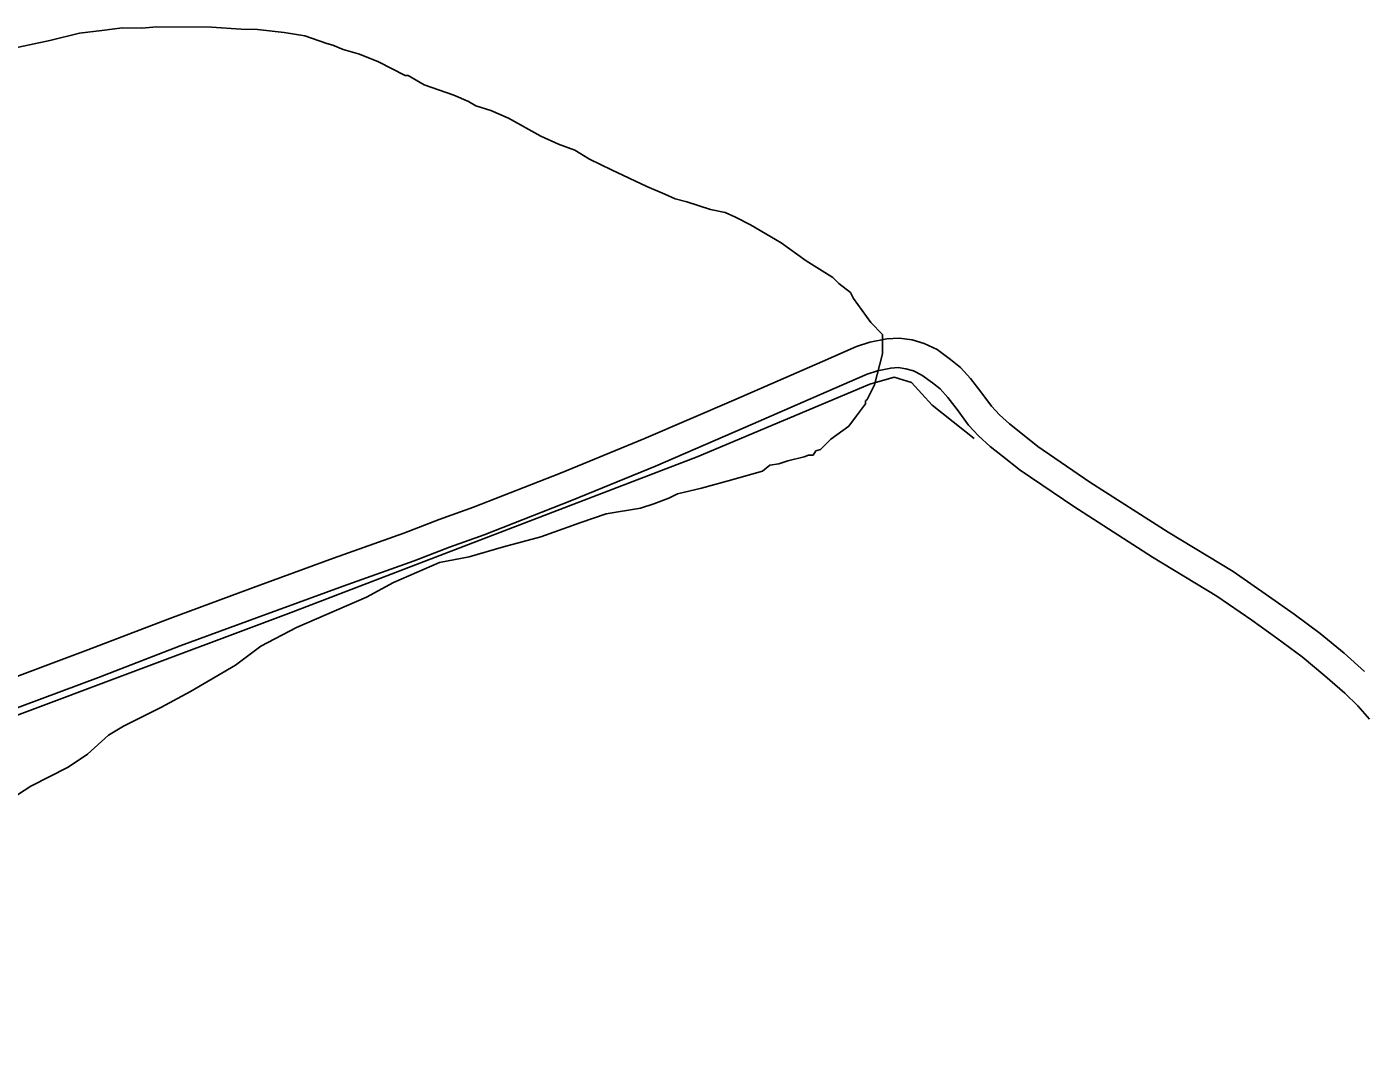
# Model space of a CAD drawing. Extents: x 3172297 to 3210190, y 958463 to 983887.
# Drawn here: x 3203046 to 3204405, y 967281 to 968323 of the extents above; entities that cross this region are included whole.
import ezdxf

# ---------------------------------------------------------------- set-up
doc = ezdxf.new("R2010")
doc.units = 0
for name, color, linetype in [('V-ROAD-CNTR', 7, 'Continuous'), ('V-SITE-VEGE', 7, 'Continuous'), ('V-TOPO-SHOR', 7, 'Continuous')]:
    doc.layers.add(name, color=color, linetype=linetype)

msp = doc.modelspace()

# ---------------------------------------------------------------- linework, layer by layer
at = {"layer": 'V-ROAD-CNTR'}
for points in [[(3204406.1, 967667.7), (3204385.3, 967686.1), (3204361, 967706.1), (3204334.4, 967725.9), (3204308.5, 967744.2), (3204272.4, 967769.1), (3204206.4, 967809.2), (3204126.8, 967860.1), (3204073.7, 967896.3), (3204056.6, 967910), (3204044.9, 967919.2), (3204034.8, 967928.4), (3204026.6, 967937.3), (3204015.8, 967951.8), (3204005.3, 967965.5), (3203995.1, 967976.7), (3203985.2, 967984.8), (3203971.4, 967994.8), (3203958.2, 968001.1), (3203946.1, 968004.8), (3203933, 968006.5), (3203920.4, 968005.8), (3203903.2, 968002.2), (3203889.6, 967997.8), (3203854.9, 967982.8), (3203764.9, 967943.4), (3203673.4, 967903.9), (3203588.7, 967869.1), (3203500.3, 967834.7), (3203465.4, 967822.1), (3203429.4, 967808.2), (3203357.7, 967782.6), (3203272.8, 967751.6), (3203191.4, 967721.5), (3203108.1, 967689.6), (3203011.1, 967653.3)], [(3204411.1, 967619.2), (3204399.3, 967632.6), (3204385.8, 967645.7), (3204365.8, 967663.3), (3204342.5, 967682.5), (3204316.8, 967701.6), (3204291.3, 967719.6), (3204256, 967744), (3204190.6, 967783.7), (3204110.3, 967835.1), (3204055.8, 967872.1), (3204037.9, 967886.5), (3204025.4, 967896.3), (3204013.5, 967907.2), (3204003.5, 967918.1), (3203991.9, 967933.7), (3203982.3, 967946.2), (3203974.4, 967954.8), (3203966.8, 967961.1), (3203956, 967968.9), (3203947.3, 967973), (3203939.8, 967975.3), (3203931.9, 967976.4), (3203924.3, 967976), (3203910.9, 967973.2), (3203900.2, 967969.7), (3203866.9, 967955.3), (3203776.8, 967915.9), (3203685, 967876.3), (3203599.8, 967841.3), (3203510.9, 967806.6), (3203475.9, 967794), (3203439.8, 967780), (3203367.8, 967754.4), (3203283.1, 967723.4), (3203201.9, 967693.5), (3203118.8, 967661.5), (3203021.7, 967625.3)]]:
    msp.add_lwpolyline(points, dxfattribs=at)
at = {"layer": 'V-SITE-VEGE'}
for p, q in [((3203099.5, 968316.2), (3203122.2, 968319)), ((3203122.2, 968319), (3203143.3, 968321.8)), ((3203143.3, 968321.8), (3203162.9, 968321.5)), ((3203162.9, 968321.5), (3203178, 968322.9)), ((3203178, 968322.9), (3203233.7, 968322.3)), ((3203233.7, 968322.3), (3203263.8, 968320.4)), ((3203263.8, 968320.4), (3203280.4, 968320.2)), ((3203280.4, 968320.2), (3203307.5, 968316.9)), ((3203016.4, 968297.6), (3203069.3, 968309)), ((3203069.3, 968309), (3203099.5, 968316.2)), ((3203307.5, 968316.9), (3203328.6, 968313.6)), ((3203328.6, 968313.6), (3203351.1, 968305.9)), ((3203351.1, 968305.9), (3203357.1, 968304.3)), ((3203357.1, 968304.3), (3203367.6, 968299.6)), ((3203367.6, 968299.6), (3203384.1, 968294.9)), ((3203384.1, 968294.9), (3203403.6, 968287.2)), ((3203403.6, 968287.2), (3203430.6, 968273.3)), ((3203430.6, 968273.3), (3203433.6, 968273.3)), ((3203433.6, 968273.3), (3203450.1, 968264)), ((3203450.1, 968264), (3203480.1, 968253.2)), ((3203480.1, 968253.2), (3203495.1, 968247)), ((3203495.1, 968247), (3203502.6, 968242.4)), ((3203502.6, 968242.4), (3203517.6, 968237.7)), ((3203517.6, 968237.7), (3203535.6, 968229.9)), ((3203535.6, 968229.9), (3203568.6, 968211.5)), ((3203568.6, 968211.5), (3203586.6, 968203.7)), ((3203586.6, 968203.7), (3203603.1, 968197.5)), ((3203603.1, 968197.5), (3203618.1, 968188.3)), ((3203618.1, 968188.3), (3203640.5, 968177.5)), ((3203640.5, 968177.5), (3203676.5, 968160.5)), ((3203676.5, 968160.5), (3203694.5, 968152.8)), ((3203694.5, 968152.8), (3203705, 968148.1)), ((3203705, 968148.1), (3203717, 968145)), ((3203717, 968145), (3203741.1, 968137.2)), ((3203741.1, 968137.2), (3203756.1, 968134)), ((3203756.1, 968134), (3203766.6, 968129.4)), ((3203766.6, 968129.4), (3203781.6, 968121.6)), ((3203781.6, 968121.6), (3203813, 968103.2)), ((3203813, 968103.2), (3203838.5, 968084.8)), ((3203838.5, 968084.8), (3203865.4, 968068)), ((3203865.4, 968068), (3203871.4, 968061.9)), ((3203871.4, 968061.9), (3203883.3, 968052.7)), ((3203883.3, 968052.7), (3203886.3, 968046.6)), ((3203886.3, 968046.6), (3203904.1, 968022.3)), ((3203904.1, 968022.3), (3203916, 968010.1)), ((3203916, 968010.1), (3203915.8, 967990.5)), ((3203915.8, 967990.5), (3203907.9, 967959)), ((3203907.9, 967959), (3203900.2, 967944)), ((3203898.6, 967939.5), (3203889.4, 967927.5)), ((3203900.2, 967944), (3203898.6, 967942.5)), ((3203898.6, 967942.5), (3203898.6, 967939.5)), ((3203889.4, 967927.5), (3203881.8, 967917)), ((3203881.8, 967917), (3203863.5, 967903.7)), ((3203863.5, 967903.7), (3203852.9, 967893.3)), ((3203836.2, 967885.9), (3203819.6, 967881.6)), ((3203840.7, 967887.4), (3203836.2, 967885.9)), ((3203845.3, 967887.3), (3203840.7, 967887.4)), ((3203848.3, 967891.8), (3203845.3, 967887.3)), ((3203852.9, 967893.3), (3203848.3, 967891.8)), ((3203793.8, 967871.3), (3203759.1, 967861.2)), ((3203801.4, 967877.3), (3203793.8, 967871.3)), ((3203810.5, 967878.7), (3203801.4, 967877.3)), ((3203819.6, 967881.6), (3203810.5, 967878.7)), ((3203759.1, 967861.2), (3203731.9, 967853.9)), ((3203698.6, 967843.7), (3203683.4, 967837.9)), ((3203707.7, 967848.2), (3203698.6, 967843.7)), ((3203731.9, 967853.9), (3203707.7, 967848.2)), ((3203669.8, 967833.5), (3203635.1, 967827.9)), ((3203683.4, 967837.9), (3203669.8, 967833.5)), ((3203609.4, 967819.1), (3203568.5, 967804.5)), ((3203635.1, 967827.9), (3203609.4, 967819.1)), ((3203568.5, 967804.5), (3203530.7, 967794.4)), ((3203530.7, 967794.4), (3203495.9, 967784.2)), ((3203465.7, 967778.5), (3203418.8, 967758)), ((3203495.9, 967784.2), (3203465.7, 967778.5)), ((3203418.8, 967758), (3203391.5, 967743.2)), ((3203391.5, 967743.2), (3203320.3, 967712.4)), ((3203320.3, 967712.4), (3203283.9, 967693.2)), ((3203283.9, 967693.2), (3203258.1, 967673.9)), ((3203258.1, 967673.9), (3203212.5, 967647.3)), ((3203212.5, 967647.3), (3203182.2, 967631)), ((3203182.2, 967631), (3203144.3, 967611.9)), ((3203144.3, 967611.9), (3203129.2, 967603)), ((3203129.2, 967603), (3203107.8, 967583.6)), ((3203107.8, 967583.6), (3203088.1, 967570.3)), ((3203088.1, 967570.3), (3203050.2, 967551.1)), ((3203050.2, 967551.1), (3203036.5, 967542.2))]:
    msp.add_line(p, q, dxfattribs=at)
at = {"layer": 'V-TOPO-SHOR'}
msp.add_lwpolyline([(3202162.9, 967280.6), (3202161.2, 967296.5), (3202168.3, 967303.6), (3202559.9, 967444.2), (3203126.8, 967657), (3203314.7, 967727.4), (3203727.5, 967885.7), (3203902.9, 967959.6), (3203927.7, 967966.6), (3203945.4, 967961.2), (3203966.6, 967938.2), (3204009, 967904.4)], dxfattribs=at)

doc.saveas('drawing.dxf')
